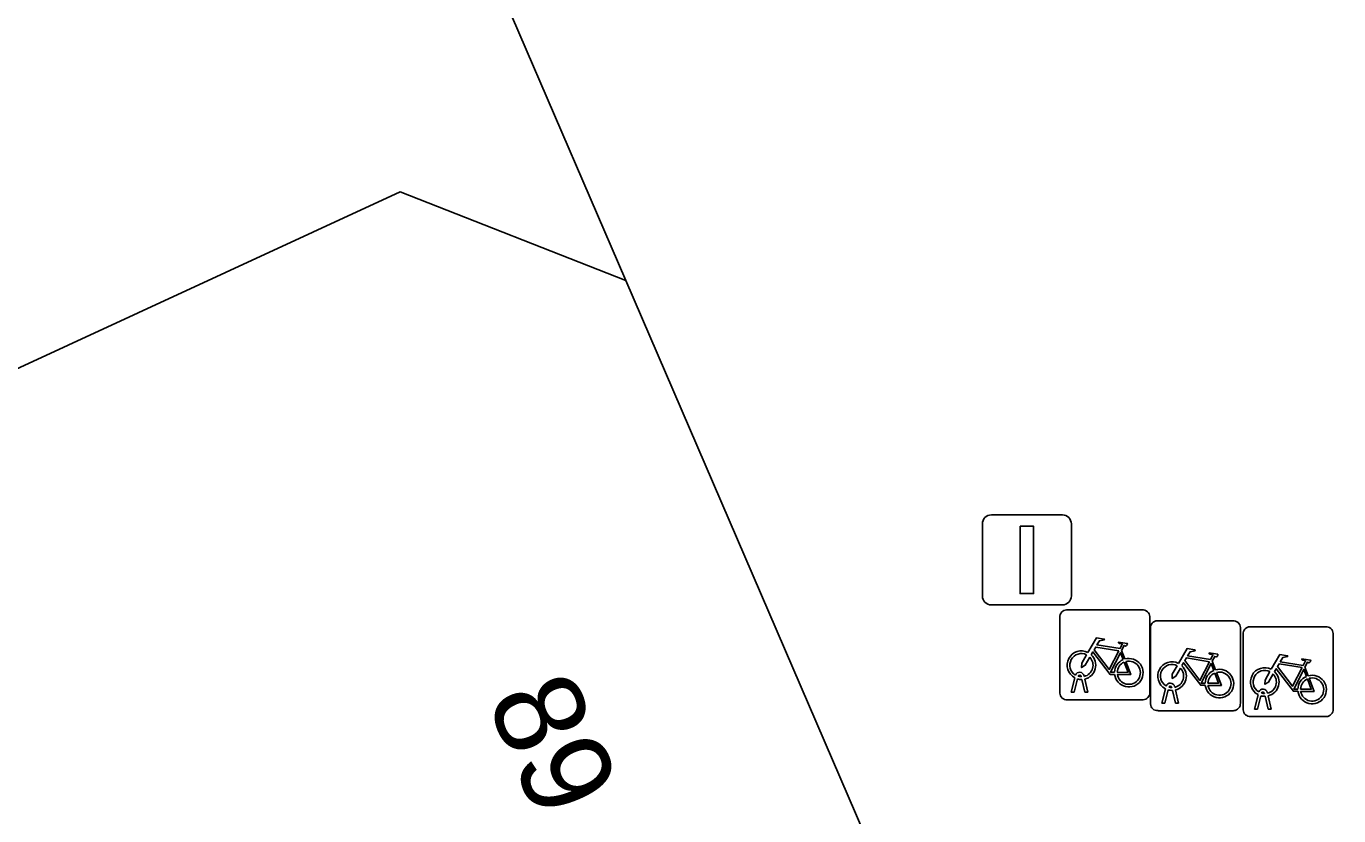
# Model space of a CAD drawing. Extents: x 160377 to 161131, y 383938 to 384853.
# Drawn here: x 161092.15 to 161106.75, y 384353.62 to 384362.4 of the extents above; entities that cross this region are included whole.
import ezdxf

# ---------------------------------------------------------------- set-up
doc = ezdxf.new("R2010")
doc.units = 0
for name, color, linetype in [('IMGEO_Fietsenrek', 7, 'Continuous'), ('IMGEO_Lichtmast', 7, 'Continuous'), ('IMGEO_Pand', 7, 'Continuous'), ('IMGEO_Pand_nummerreeks', 7, 'Continuous'), ('IMGEO_Voetpad_open', 7, 'Continuous')]:
    doc.layers.add(name, color=color, linetype=linetype)

msp = doc.modelspace()

# ---------------------------------------------------------------- linework, layer by layer
at = {"layer": 'IMGEO_Fietsenrek'}
for p, q in [((161103.65, 384354.986), (161103.65, 384355.827)), ((161103.65, 384355.827), (161103.65, 384354.986)), ((161103.725, 384355.911), (161104.566, 384355.911)), ((161104.566, 384355.911), (161103.725, 384355.911)), ((161104.65, 384355.836), (161104.65, 384354.995)), ((161104.65, 384354.995), (161104.65, 384355.836)), ((161104.733, 384355.79), (161105.574, 384355.79)), ((161105.574, 384355.79), (161104.733, 384355.79)), ((161104.658, 384354.865), (161104.658, 384355.706)), ((161104.658, 384355.706), (161104.658, 384354.865)), ((161105.658, 384355.715), (161105.658, 384354.874)), ((161105.658, 384354.874), (161105.658, 384355.715)), ((161105.689, 384354.799), (161105.689, 384355.64)), ((161105.689, 384355.64), (161105.689, 384354.799)), ((161105.764, 384355.724), (161106.605, 384355.724)), ((161106.605, 384355.724), (161105.764, 384355.724)), ((161106.689, 384355.649), (161106.689, 384354.808)), ((161106.689, 384354.808), (161106.689, 384355.649)), ((161104.337, 384355.46), (161104.373, 384355.365)), ((161105.345, 384355.339), (161105.381, 384355.244)), ((161106.376, 384355.273), (161106.412, 384355.178)), ((161103.777, 384354.995), (161103.816, 384355.155)), ((161103.846, 384355.143), (161103.811, 384354.995)), ((161103.888, 384355.167), (161103.887, 384355.171)), ((161103.929, 384354.995), (161103.895, 384355.137)), ((161103.919, 384355.178), (161103.92, 384355.171)), ((161103.927, 384355.141), (161103.962, 384354.995)), ((161104.896, 384355.046), (161104.895, 384355.05)), ((161104.927, 384355.057), (161104.928, 384355.05)), ((161104.575, 384354.911), (161103.734, 384354.911)), ((161103.734, 384354.911), (161104.575, 384354.911)), ((161103.811, 384354.995), (161103.777, 384354.995)), ((161103.962, 384354.995), (161103.929, 384354.995)), ((161104.785, 384354.874), (161104.824, 384355.034)), ((161104.854, 384355.022), (161104.819, 384354.874)), ((161104.937, 384354.874), (161104.903, 384355.016)), ((161104.935, 384355.02), (161104.97, 384354.874)), ((161105.816, 384354.808), (161105.855, 384354.968)), ((161105.885, 384354.956), (161105.85, 384354.808)), ((161105.927, 384354.98), (161105.926, 384354.984)), ((161105.968, 384354.808), (161105.934, 384354.95)), ((161105.958, 384354.991), (161105.959, 384354.984)), ((161105.966, 384354.954), (161106.001, 384354.808)), ((161105.583, 384354.79), (161104.742, 384354.79)), ((161104.742, 384354.79), (161105.583, 384354.79)), ((161104.819, 384354.874), (161104.785, 384354.874)), ((161104.97, 384354.874), (161104.937, 384354.874)), ((161105.85, 384354.808), (161105.816, 384354.808)), ((161106.001, 384354.808), (161105.968, 384354.808)), ((161106.614, 384354.724), (161105.773, 384354.724)), ((161105.773, 384354.724), (161106.614, 384354.724))]:
    msp.add_line(p, q, dxfattribs=at)
for points in [[(161103.963, 384355.437), (161104.058, 384355.601), (161104.144, 384355.587), (161104.146, 384355.578), (161104.09, 384355.567), (161104.063, 384355.522), (161104.319, 384355.481)], [(161104.306, 384355.456), (161104.049, 384355.497), (161104.032, 384355.468), (161104.199, 384355.248), (161104.306, 384355.456)], [(161104.319, 384355.481), (161104.344, 384355.53), (161104.338, 384355.534), (161104.315, 384355.538), (161104.303, 384355.545), (161104.302, 384355.548), (161104.304, 384355.553), (161104.399, 384355.538), (161104.401, 384355.528), (161104.391, 384355.515), (161104.379, 384355.509), (161104.365, 384355.515), (161104.337, 384355.46)], [(161104.971, 384355.316), (161105.066, 384355.48), (161105.152, 384355.466), (161105.154, 384355.457), (161105.098, 384355.446), (161105.071, 384355.401), (161105.327, 384355.36)], [(161103.984, 384355.385), (161103.932, 384355.295), (161103.892, 384355.27), (161103.893, 384355.317), (161103.948, 384355.411)], [(161104.259, 384355.193), (161104.209, 384355.193), (161104.018, 384355.444), (161103.999, 384355.412)], [(161104.354, 384355.358), (161104.324, 384355.435), (161104.215, 384355.217), (161104.258, 384355.217)], [(161104.288, 384355.217), (161104.408, 384355.216), (161104.364, 384355.33)], [(161104.384, 384355.337), (161104.439, 384355.192), (161104.289, 384355.192)], [(161105.314, 384355.335), (161105.057, 384355.376), (161105.04, 384355.347), (161105.207, 384355.127), (161105.314, 384355.335)], [(161105.327, 384355.36), (161105.352, 384355.409), (161105.346, 384355.413), (161105.323, 384355.417), (161105.311, 384355.424), (161105.31, 384355.427), (161105.312, 384355.432), (161105.407, 384355.417), (161105.409, 384355.407), (161105.399, 384355.394), (161105.387, 384355.388), (161105.373, 384355.394), (161105.345, 384355.339)], [(161106.002, 384355.25), (161106.097, 384355.414), (161106.183, 384355.4), (161106.185, 384355.391), (161106.129, 384355.38), (161106.102, 384355.335), (161106.358, 384355.294)], [(161106.358, 384355.294), (161106.383, 384355.343), (161106.377, 384355.347), (161106.354, 384355.351), (161106.342, 384355.358), (161106.341, 384355.361), (161106.343, 384355.366), (161106.438, 384355.351), (161106.44, 384355.341), (161106.43, 384355.328), (161106.418, 384355.322), (161106.404, 384355.328), (161106.376, 384355.273)], [(161104.992, 384355.264), (161104.94, 384355.174), (161104.9, 384355.149), (161104.901, 384355.196), (161104.956, 384355.29)], [(161105.267, 384355.072), (161105.217, 384355.072), (161105.026, 384355.323), (161105.007, 384355.291)], [(161105.362, 384355.237), (161105.332, 384355.314), (161105.223, 384355.096), (161105.266, 384355.096)], [(161105.296, 384355.096), (161105.416, 384355.095), (161105.372, 384355.209)], [(161105.392, 384355.216), (161105.447, 384355.071), (161105.297, 384355.071)], [(161106.023, 384355.198), (161105.971, 384355.108), (161105.931, 384355.083), (161105.932, 384355.13), (161105.987, 384355.224)], [(161106.298, 384355.006), (161106.248, 384355.006), (161106.057, 384355.257), (161106.038, 384355.225)], [(161106.345, 384355.269), (161106.088, 384355.31), (161106.071, 384355.281), (161106.238, 384355.061), (161106.345, 384355.269)], [(161106.393, 384355.171), (161106.363, 384355.248), (161106.254, 384355.03), (161106.297, 384355.03)], [(161106.327, 384355.03), (161106.447, 384355.029), (161106.403, 384355.143)], [(161106.423, 384355.15), (161106.478, 384355.005), (161106.328, 384355.005)]]:
    msp.add_lwpolyline(points, dxfattribs=at)
for centre, radius, start, end in [((161103.728, 384355.833), 0.0779, 92.4484, 184.2845), ((161103.728, 384355.833), 0.0779, 92.4484, 184.2845), ((161104.572, 384355.833), 0.0779, 2.4484, 94.2845), ((161104.572, 384355.833), 0.0779, 2.4484, 94.2845), ((161104.736, 384355.712), 0.0779, 92.4484, 184.2845), ((161104.736, 384355.712), 0.0779, 92.4484, 184.2845), ((161105.58, 384355.712), 0.0779, 2.4484, 94.2845), ((161105.58, 384355.712), 0.0779, 2.4484, 94.2845), ((161105.767, 384355.646), 0.0779, 92.4484, 184.2845), ((161105.767, 384355.646), 0.0779, 92.4484, 184.2845), ((161106.611, 384355.646), 0.0779, 2.4484, 94.2845), ((161106.611, 384355.646), 0.0779, 2.4484, 94.2845), ((161103.89, 384355.296), 0.159, 62.6766, 242.1369), ((161103.89, 384355.296), 0.129, 63.3192, 238.903), ((161103.89, 384355.296), 0.129, 283.6043, 43.4302), ((161103.89, 384355.296), 0.159, 283.5766, 46.6042), ((161104.417, 384355.212), 0.159, 113.3408, 178.3217), ((161104.417, 384355.212), 0.159, 187.0065, 105.7708), ((161104.417, 384355.212), 0.129, 113.923, 177.9556), ((161104.417, 384355.212), 0.129, 188.6715, 104.5883), ((161104.898, 384355.175), 0.159, 62.6766, 242.1369), ((161103.87, 384355.167), 0.0499, 12.8025, 158.6934), ((161103.87, 384355.167), 0.0174, 12.8025, 163.4502), ((161104.898, 384355.175), 0.129, 63.3192, 238.903), ((161104.898, 384355.175), 0.129, 283.6043, 43.4302), ((161104.898, 384355.175), 0.159, 283.5766, 46.6042), ((161105.425, 384355.091), 0.159, 113.3408, 178.3217), ((161105.425, 384355.091), 0.159, 187.0065, 105.7708), ((161105.425, 384355.091), 0.129, 113.923, 177.9556), ((161105.425, 384355.091), 0.129, 188.6715, 104.5883), ((161105.929, 384355.109), 0.159, 62.6766, 242.1369), ((161105.929, 384355.109), 0.129, 63.3192, 238.903), ((161105.929, 384355.109), 0.129, 283.6043, 43.4302), ((161105.929, 384355.109), 0.159, 283.5766, 46.6042), ((161106.456, 384355.025), 0.159, 187.0065, 105.7708), ((161103.89, 384355.296), 0.159, 253.9967, 271.7867), ((161103.89, 384355.296), 0.129, 253.415, 269.0204), ((161104.878, 384355.046), 0.0499, 12.8025, 158.6934), ((161104.878, 384355.046), 0.0174, 12.8025, 163.4502), ((161104.898, 384355.175), 0.129, 253.415, 269.0204), ((161106.456, 384355.025), 0.159, 113.3408, 178.3217), ((161106.456, 384355.025), 0.129, 113.923, 177.9556), ((161106.456, 384355.025), 0.129, 188.6715, 104.5883), ((161103.728, 384354.989), 0.0779, 182.4484, 274.2845), ((161103.728, 384354.989), 0.0779, 182.4484, 274.2845), ((161104.572, 384354.989), 0.0779, 272.4484, 4.2845), ((161104.572, 384354.989), 0.0779, 272.4484, 4.2845), ((161104.898, 384355.175), 0.159, 253.9967, 271.7867), ((161105.909, 384354.98), 0.0499, 12.8025, 158.6934), ((161105.929, 384355.109), 0.159, 253.9967, 271.7867), ((161105.909, 384354.98), 0.0174, 12.8025, 163.4502), ((161105.929, 384355.109), 0.129, 253.415, 269.0204), ((161104.736, 384354.868), 0.0779, 182.4484, 274.2845), ((161104.736, 384354.868), 0.0779, 182.4484, 274.2845), ((161105.58, 384354.868), 0.0779, 272.4484, 4.2845), ((161105.58, 384354.868), 0.0779, 272.4484, 4.2845), ((161105.767, 384354.802), 0.0779, 182.4484, 274.2845), ((161105.767, 384354.802), 0.0779, 182.4484, 274.2845), ((161106.611, 384354.802), 0.0779, 272.4484, 4.2845), ((161106.611, 384354.802), 0.0779, 272.4484, 4.2845)]:
    msp.add_arc(centre, radius, start, end, dxfattribs=at)
at = {"layer": 'IMGEO_Lichtmast'}
for p, q in [((161102.888, 384356.967), (161103.678, 384356.967)), ((161103.678, 384356.967), (161102.888, 384356.967)), ((161102.788, 384356.067), (161102.788, 384356.867)), ((161102.788, 384356.867), (161102.788, 384356.067)), ((161103.778, 384356.867), (161103.778, 384356.067)), ((161103.778, 384356.067), (161103.778, 384356.867)), ((161103.678, 384355.967), (161102.888, 384355.967)), ((161102.888, 384355.967), (161103.678, 384355.967))]:
    msp.add_line(p, q, dxfattribs=at)
msp.add_lwpolyline([(161103.208, 384356.842), (161103.358, 384356.842), (161103.358, 384356.092), (161103.208, 384356.092), (161103.208, 384356.842)], dxfattribs=at)
for centre, start, end in [((161102.888, 384356.867), 90, 180), ((161102.888, 384356.867), 90, 180), ((161103.678, 384356.867), 0, 90), ((161103.678, 384356.867), 360, 90), ((161102.888, 384356.067), 180, 270), ((161102.888, 384356.067), 180, 270), ((161103.678, 384356.067), 270, 0), ((161103.678, 384356.067), 270, 0)]:
    msp.add_arc(centre, 0.1, start, end, dxfattribs=at)
at = {"layer": 'IMGEO_Pand'}
msp.add_lwpolyline([(161098.823, 384359.576), (161096.313, 384360.561), (161093.399, 384359.216), (161087.991, 384356.719), (161091.402, 384349.102), (161093.159, 384345.179), (161095.426, 384346.165), (161098.571, 384347.535), (161103.154, 384349.532)], close=True, dxfattribs=at)
at = {"layer": 'IMGEO_Voetpad_open'}
for points in [[(161100.727, 384367.042), (161096.442, 384365.097), (161098.823, 384359.576), (161103.154, 384349.532), (161103.762, 384348.298), (161105.93, 384343.166), (161107.918, 384338.459), (161106.277, 384337.766), (161106.728, 384336.524), (161106.886, 384336.129), (161106.525, 384335.984), (161107.482, 384333.595), (161107.837, 384333.737), (161108.013, 384333.296), (161107.656, 384333.153), (161108.611, 384330.767)], [(161025.652, 384328.24), (161031.487, 384331.117), (161033.861, 384332.169), (161038.881, 384334.499), (161043.899, 384336.828), (161045.078, 384337.363), (161050.558, 384339.871), (161056.087, 384342.401), (161061.789, 384345.01), (161062.801, 384345.505), (161071.147, 384349.224), (161072.219, 384349.75), (161079.262, 384353.06), (161079.329, 384352.917), (161080.743, 384353.538), (161087.991, 384356.719), (161093.399, 384359.216), (161096.313, 384360.561), (161098.823, 384359.576), (161096.442, 384365.097), (161093.426, 384363.728), (161091.621, 384362.925), (161090.624, 384362.472)]]:
    msp.add_lwpolyline(points, dxfattribs=at)

# ---------------------------------------------------------------- texts
at = {"layer": 'IMGEO_Pand_nummerreeks'}
msp.add_text('89', height=1, rotation=293.3249, dxfattribs=at).set_placement((161097.264, 384354.908))

doc.saveas('drawing.dxf')
